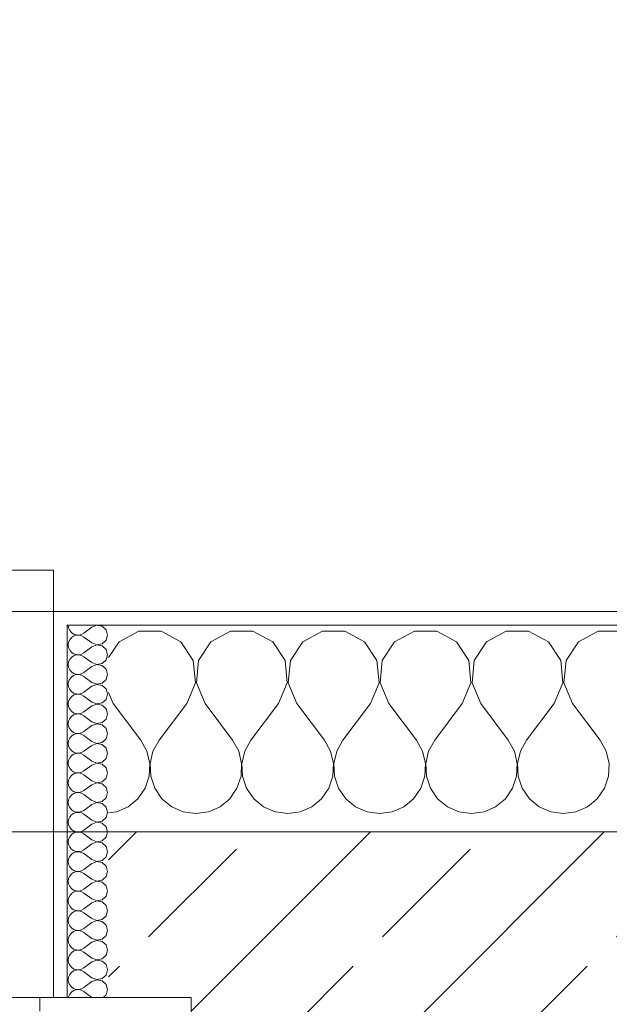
# Model space of a CAD drawing. Header units: metres. Extents: x -4 to 100, y -11 to 17.
# Tile 531 of 656: x 39.406 to 39.833, y 13.57 to 14.284. Entities that reach past the tile are written whole.
import ezdxf

# ---------------------------------------------------------------- set-up
doc = ezdxf.new("R2010")
doc.units = ezdxf.units.M
doc.header["$MEASUREMENT"] = 0
doc.linetypes.add('Strichlinie eng', pattern=[0.115, 0.075, -0.04])
for name, color, linetype in [('152 - Bemaßung_ Beschriftung.Ausbau', 7, 'Continuous'), ('603 - Struktur.Bodenplatte_ Decke Roh', 7, 'Continuous'), ('604 - Struktur.Wand Aussen', 7, 'Continuous')]:
    doc.layers.add(name, color=color, linetype=linetype)
doc.styles.add('ERSTELLTER_STIL_2', font='txt')
doc.dimstyles.new('ERSTELLTER_STIL__5', dxfattribs={"dimtxt": 0.1, "dimasz": 0.0532, "dimexe": 0.18, "dimexo": 0.0625, "dimgap": 0, "dimtad": 1, "dimtih": 1, "dimtoh": 1, "dimzin": 0, "dimdsep": 46, "dimtxsty": 'ERSTELLTER_STIL_2', "dimblk": 'ARROWHEAD_2', "dimblk1": 'ARROWHEAD_2', "dimblk2": 'ARROWHEAD_2', "dimcen": 0.09, "dimse1": 1, "dimse2": 1, "dimclrd": 7, "dimclre": 7, "dimclrt": 7, "dimazin": 0, "dimtfac": 1, "dimtdec": 4, "dimtmove": 0, "dimatfit": 3, "dimfxl": 1, "dimtolj": 1, "dimtzin": 0, "dimarcsym": 0})
pattern_1 = [(0, (0, 0), (0, 0.08660254), [0, -0.05]), (0, (0.025, 0.0433), (0, 0.08660254), [0, -0.05])]

# ---------------------------------------------------------------- blocks, each defined once
blk = doc.blocks.new('*X73')
at = {"layer": '604 - Struktur.Wand Aussen', "color": 7, "linetype": 'Continuous', "lineweight": 5}
for p, q in [((39.49188, 13.84066), (39.47757, 13.83299)), ((39.50812, 13.84066), (39.49188, 13.84066)), ((39.52243, 13.83299), (39.50812, 13.84066)), ((39.55855, 13.84066), (39.54424, 13.83299)), ((39.57479, 13.84066), (39.55855, 13.84066)), ((39.5891, 13.83299), (39.57479, 13.84066)), ((39.62521, 13.84066), (39.6109, 13.83299)), ((39.64145, 13.84066), (39.62521, 13.84066)), ((39.65576, 13.83299), (39.64145, 13.84066)), ((39.69188, 13.84066), (39.67757, 13.83299)), ((39.70812, 13.84066), (39.69188, 13.84066)), ((39.72243, 13.83299), (39.70812, 13.84066)), ((39.75855, 13.84066), (39.74424, 13.83299)), ((39.77479, 13.84066), (39.75855, 13.84066)), ((39.7891, 13.83299), (39.77479, 13.84066)), ((39.82521, 13.84066), (39.8109, 13.83299)), ((39.84145, 13.84066), (39.82521, 13.84066)), ((39.47757, 13.83299), (39.47, 13.8216)), ((39.53142, 13.81947), (39.52243, 13.83299)), ((39.54424, 13.83299), (39.53525, 13.81947)), ((39.59808, 13.81947), (39.5891, 13.83299)), ((39.6109, 13.83299), (39.60192, 13.81947)), ((39.66475, 13.81947), (39.65576, 13.83299)), ((39.67757, 13.83299), (39.66858, 13.81947)), ((39.73142, 13.81947), (39.72243, 13.83299)), ((39.74424, 13.83299), (39.73525, 13.81947)), ((39.79808, 13.81947), (39.7891, 13.83299)), ((39.8109, 13.83299), (39.80192, 13.81947)), ((39.53295, 13.8033), (39.53142, 13.81947)), ((39.53525, 13.81947), (39.53371, 13.8033)), ((39.59962, 13.8033), (39.59808, 13.81947)), ((39.60192, 13.81947), (39.60038, 13.8033)), ((39.66629, 13.8033), (39.66475, 13.81947)), ((39.66858, 13.81947), (39.66705, 13.8033)), ((39.73295, 13.8033), (39.73142, 13.81947)), ((39.73525, 13.81947), (39.73371, 13.8033)), ((39.79962, 13.8033), (39.79808, 13.81947)), ((39.80192, 13.81947), (39.80038, 13.8033)), ((39.52667, 13.78833), (39.53295, 13.8033)), ((39.53371, 13.8033), (39.54, 13.78833)), ((39.59333, 13.78833), (39.59962, 13.8033)), ((39.60038, 13.8033), (39.60667, 13.78833)), ((39.66, 13.78833), (39.66629, 13.8033)), ((39.66705, 13.8033), (39.67333, 13.78833)), ((39.72667, 13.78833), (39.73295, 13.8033)), ((39.73371, 13.8033), (39.74, 13.78833)), ((39.79333, 13.78833), (39.79962, 13.8033)), ((39.80038, 13.8033), (39.80667, 13.78833)), ((39.47, 13.79627), (39.47333, 13.78833)), ((39.47333, 13.78833), (39.49333, 13.76167)), ((39.52667, 13.78833), (39.50667, 13.76167)), ((39.54, 13.78833), (39.56, 13.76167)), ((39.59333, 13.78833), (39.57333, 13.76167)), ((39.60667, 13.78833), (39.62667, 13.76167)), ((39.66, 13.78833), (39.64, 13.76167)), ((39.67333, 13.78833), (39.69333, 13.76167)), ((39.72667, 13.78833), (39.70667, 13.76167)), ((39.74, 13.78833), (39.76, 13.76167)), ((39.79333, 13.78833), (39.77333, 13.76167)), ((39.80667, 13.78833), (39.82667, 13.76167)), ((39.49778, 13.75362), (39.49333, 13.76167)), ((39.50667, 13.76167), (39.50222, 13.75362)), ((39.56445, 13.75362), (39.56, 13.76167)), ((39.57333, 13.76167), (39.56888, 13.75362)), ((39.63112, 13.75362), (39.62667, 13.76167)), ((39.64, 13.76167), (39.63555, 13.75362)), ((39.69778, 13.75362), (39.69333, 13.76167)), ((39.70667, 13.76167), (39.70222, 13.75362)), ((39.76445, 13.75362), (39.76, 13.76167)), ((39.77333, 13.76167), (39.76888, 13.75362)), ((39.83112, 13.75362), (39.82667, 13.76167)), ((39.49987, 13.74466), (39.49778, 13.75362)), ((39.50222, 13.75362), (39.50013, 13.74466)), ((39.56653, 13.74466), (39.56445, 13.75362)), ((39.56888, 13.75362), (39.5668, 13.74466)), ((39.6332, 13.74466), (39.63112, 13.75362)), ((39.63555, 13.75362), (39.63347, 13.74466)), ((39.69987, 13.74466), (39.69778, 13.75362)), ((39.70222, 13.75362), (39.70013, 13.74466)), ((39.76653, 13.74466), (39.76445, 13.75362)), ((39.76888, 13.75362), (39.7668, 13.74466)), ((39.8332, 13.74466), (39.83112, 13.75362)), ((39.49942, 13.73547), (39.49987, 13.74466)), ((39.50013, 13.74466), (39.50058, 13.73547)), ((39.56609, 13.73547), (39.56653, 13.74466)), ((39.5668, 13.74466), (39.56725, 13.73547)), ((39.63275, 13.73547), (39.6332, 13.74466)), ((39.63347, 13.74466), (39.63391, 13.73547)), ((39.69942, 13.73547), (39.69987, 13.74466)), ((39.70013, 13.74466), (39.70058, 13.73547)), ((39.76609, 13.73547), (39.76653, 13.74466)), ((39.7668, 13.74466), (39.76725, 13.73547)), ((39.83275, 13.73547), (39.8332, 13.74466)), ((39.49648, 13.72676), (39.49942, 13.73547)), ((39.50058, 13.73547), (39.50352, 13.72676)), ((39.56315, 13.72676), (39.56609, 13.73547)), ((39.56725, 13.73547), (39.57019, 13.72676)), ((39.62981, 13.72676), (39.63275, 13.73547)), ((39.63391, 13.73547), (39.63685, 13.72676)), ((39.69648, 13.72676), (39.69942, 13.73547)), ((39.70058, 13.73547), (39.70352, 13.72676)), ((39.76315, 13.72676), (39.76609, 13.73547)), ((39.76725, 13.73547), (39.77019, 13.72676)), ((39.82981, 13.72676), (39.83275, 13.73547)), ((39.49127, 13.71918), (39.49648, 13.72676)), ((39.50352, 13.72676), (39.50873, 13.71918)), ((39.55794, 13.71918), (39.56315, 13.72676)), ((39.57019, 13.72676), (39.57539, 13.71918)), ((39.62461, 13.71918), (39.62981, 13.72676)), ((39.63685, 13.72676), (39.64206, 13.71918)), ((39.69127, 13.71918), (39.69648, 13.72676)), ((39.70352, 13.72676), (39.70873, 13.71918)), ((39.75794, 13.71918), (39.76315, 13.72676)), ((39.77019, 13.72676), (39.77539, 13.71918)), ((39.82461, 13.71918), (39.82981, 13.72676)), ((39.48419, 13.71331), (39.49127, 13.71918)), ((39.50873, 13.71918), (39.51581, 13.71331)), ((39.55086, 13.71331), (39.55794, 13.71918)), ((39.57539, 13.71918), (39.58248, 13.71331)), ((39.61752, 13.71331), (39.62461, 13.71918)), ((39.64206, 13.71918), (39.64914, 13.71331)), ((39.68419, 13.71331), (39.69127, 13.71918)), ((39.70873, 13.71918), (39.71581, 13.71331)), ((39.75086, 13.71331), (39.75794, 13.71918)), ((39.77539, 13.71918), (39.78248, 13.71331)), ((39.81752, 13.71331), (39.82461, 13.71918)), ((39.47, 13.7088), (39.47578, 13.7096)), ((39.47578, 13.7096), (39.48419, 13.71331)), ((39.51581, 13.71331), (39.52422, 13.7096)), ((39.52422, 13.7096), (39.53333, 13.70833)), ((39.53333, 13.70833), (39.54244, 13.7096)), ((39.54244, 13.7096), (39.55086, 13.71331)), ((39.58248, 13.71331), (39.59089, 13.7096)), ((39.59089, 13.7096), (39.6, 13.70833)), ((39.6, 13.70833), (39.60911, 13.7096)), ((39.60911, 13.7096), (39.61752, 13.71331)), ((39.64914, 13.71331), (39.65756, 13.7096)), ((39.65756, 13.7096), (39.66667, 13.70833)), ((39.66667, 13.70833), (39.67578, 13.7096)), ((39.67578, 13.7096), (39.68419, 13.71331)), ((39.71581, 13.71331), (39.72422, 13.7096)), ((39.72422, 13.7096), (39.73333, 13.70833)), ((39.73333, 13.70833), (39.74244, 13.7096)), ((39.74244, 13.7096), (39.75086, 13.71331)), ((39.78248, 13.71331), (39.79089, 13.7096)), ((39.79089, 13.7096), (39.8, 13.70833)), ((39.8, 13.70833), (39.80911, 13.7096)), ((39.80911, 13.7096), (39.81752, 13.71331))]:
    blk.add_line(p, q, dxfattribs=at)
blk = doc.blocks.new('*X98')
at = {"layer": '604 - Struktur.Wand Aussen', "color": 7, "linetype": 'Continuous', "lineweight": 5}
for p, q in [((39.44071, 13.845), (39.44099, 13.84305)), ((39.44099, 13.84305), (39.44178, 13.84124)), ((39.45786, 13.84357), (39.45214, 13.83929)), ((39.4615, 13.84497), (39.45786, 13.84357)), ((39.46534, 13.84425), (39.4615, 13.84497)), ((39.46822, 13.84161), (39.46534, 13.84425)), ((39.44178, 13.84124), (39.44304, 13.83973)), ((39.44304, 13.83599), (39.44178, 13.83447)), ((39.44304, 13.83973), (39.44466, 13.83861)), ((39.44466, 13.8371), (39.44304, 13.83599)), ((39.44466, 13.83861), (39.44653, 13.83798)), ((39.44653, 13.83773), (39.44466, 13.8371)), ((39.44653, 13.83798), (39.4485, 13.83789)), ((39.4485, 13.83783), (39.44653, 13.83773)), ((39.4485, 13.83789), (39.45042, 13.83833)), ((39.45042, 13.83738), (39.4485, 13.83783)), ((39.45042, 13.83833), (39.45214, 13.83929)), ((39.45214, 13.83643), (39.45042, 13.83738)), ((39.45786, 13.83214), (39.45214, 13.83643)), ((39.46929, 13.83786), (39.46822, 13.84161)), ((39.46822, 13.8341), (39.46929, 13.83786)), ((39.44099, 13.83267), (39.44071, 13.83071)), ((39.44071, 13.83071), (39.44099, 13.82876)), ((39.44178, 13.83447), (39.44099, 13.83267)), ((39.44099, 13.82876), (39.44178, 13.82696)), ((39.45786, 13.82929), (39.45214, 13.825)), ((39.45786, 13.83214), (39.4615, 13.83074)), ((39.4615, 13.83069), (39.45786, 13.82929)), ((39.4615, 13.83074), (39.46534, 13.83147)), ((39.46534, 13.82996), (39.4615, 13.83069)), ((39.46534, 13.83147), (39.46822, 13.8341)), ((39.46822, 13.82733), (39.46534, 13.82996)), ((39.44178, 13.82696), (39.44304, 13.82544)), ((39.44304, 13.8217), (39.44178, 13.82018)), ((39.44304, 13.82544), (39.44466, 13.82433)), ((39.44466, 13.82282), (39.44304, 13.8217)), ((39.44466, 13.82433), (39.44653, 13.8237)), ((39.44653, 13.82345), (39.44466, 13.82282)), ((39.44653, 13.8237), (39.4485, 13.8236)), ((39.4485, 13.82354), (39.44653, 13.82345)), ((39.4485, 13.8236), (39.45042, 13.82405)), ((39.45042, 13.8231), (39.4485, 13.82354)), ((39.45042, 13.82405), (39.45214, 13.825)), ((39.45214, 13.82214), (39.45042, 13.8231)), ((39.45786, 13.81786), (39.45214, 13.82214)), ((39.46929, 13.82357), (39.46822, 13.82733)), ((39.46822, 13.81982), (39.46929, 13.82357)), ((39.44099, 13.81838), (39.44071, 13.81643)), ((39.44071, 13.81643), (39.44099, 13.81448)), ((39.44178, 13.82018), (39.44099, 13.81838)), ((39.44099, 13.81448), (39.44178, 13.81267)), ((39.45786, 13.815), (39.45214, 13.81071)), ((39.45786, 13.81786), (39.4615, 13.81646)), ((39.4615, 13.8164), (39.45786, 13.815)), ((39.4615, 13.81646), (39.46534, 13.81718)), ((39.46534, 13.81567), (39.4615, 13.8164)), ((39.46534, 13.81718), (39.46822, 13.81982)), ((39.46822, 13.81304), (39.46534, 13.81567)), ((39.44178, 13.81267), (39.44304, 13.81116)), ((39.44304, 13.80742), (39.44178, 13.8059)), ((39.44304, 13.81116), (39.44466, 13.81004)), ((39.44466, 13.80853), (39.44304, 13.80742)), ((39.44466, 13.81004), (39.44653, 13.80941)), ((39.44653, 13.80916), (39.44466, 13.80853)), ((39.44653, 13.80941), (39.4485, 13.80931)), ((39.4485, 13.80926), (39.44653, 13.80916)), ((39.4485, 13.80931), (39.45042, 13.80976)), ((39.45042, 13.80881), (39.4485, 13.80926)), ((39.45042, 13.80976), (39.45214, 13.81071)), ((39.45214, 13.80786), (39.45042, 13.80881)), ((39.45786, 13.80357), (39.45214, 13.80786)), ((39.46929, 13.80929), (39.46822, 13.81304)), ((39.46822, 13.80553), (39.46929, 13.80929)), ((39.44099, 13.80409), (39.44071, 13.80214)), ((39.44071, 13.80214), (39.44099, 13.80019)), ((39.44178, 13.8059), (39.44099, 13.80409)), ((39.44099, 13.80019), (39.44178, 13.79839)), ((39.45786, 13.80071), (39.45214, 13.79643)), ((39.45786, 13.80357), (39.4615, 13.80217)), ((39.4615, 13.80211), (39.45786, 13.80071)), ((39.4615, 13.80217), (39.46534, 13.8029)), ((39.46534, 13.80139), (39.4615, 13.80211)), ((39.46534, 13.8029), (39.46822, 13.80553)), ((39.46822, 13.79876), (39.46534, 13.80139)), ((39.44178, 13.79839), (39.44304, 13.79687)), ((39.44304, 13.79313), (39.44178, 13.79161)), ((39.44304, 13.79687), (39.44466, 13.79575)), ((39.44466, 13.79425), (39.44304, 13.79313)), ((39.44466, 13.79575), (39.44653, 13.79512)), ((39.44653, 13.79488), (39.44466, 13.79425)), ((39.44653, 13.79512), (39.4485, 13.79503)), ((39.4485, 13.79497), (39.44653, 13.79488)), ((39.4485, 13.79503), (39.45042, 13.79547)), ((39.45042, 13.79453), (39.4485, 13.79497)), ((39.45042, 13.79547), (39.45214, 13.79643)), ((39.45214, 13.79357), (39.45042, 13.79453)), ((39.45786, 13.78929), (39.45214, 13.79357)), ((39.46929, 13.795), (39.46822, 13.79876)), ((39.46822, 13.79124), (39.46929, 13.795)), ((39.44099, 13.78981), (39.44071, 13.78786)), ((39.44071, 13.78786), (39.44099, 13.78591)), ((39.44178, 13.79161), (39.44099, 13.78981)), ((39.44099, 13.78591), (39.44178, 13.7841)), ((39.45786, 13.78643), (39.45214, 13.78214)), ((39.45786, 13.78929), (39.4615, 13.78789)), ((39.4615, 13.78783), (39.45786, 13.78643)), ((39.4615, 13.78789), (39.46534, 13.78861)), ((39.46534, 13.7871), (39.4615, 13.78783)), ((39.46534, 13.78861), (39.46822, 13.79124)), ((39.46822, 13.78447), (39.46534, 13.7871)), ((39.44178, 13.7841), (39.44304, 13.78258)), ((39.44304, 13.77884), (39.44178, 13.77733)), ((39.44304, 13.78258), (39.44466, 13.78147)), ((39.44466, 13.77996), (39.44304, 13.77884)), ((39.44466, 13.78147), (39.44653, 13.78084)), ((39.44653, 13.78059), (39.44466, 13.77996)), ((39.44653, 13.78084), (39.4485, 13.78074)), ((39.4485, 13.78069), (39.44653, 13.78059)), ((39.4485, 13.78074), (39.45042, 13.78119)), ((39.45042, 13.78024), (39.4485, 13.78069)), ((39.45042, 13.78119), (39.45214, 13.78214)), ((39.45214, 13.77929), (39.45042, 13.78024)), ((39.45786, 13.775), (39.45214, 13.77929)), ((39.46929, 13.78071), (39.46822, 13.78447)), ((39.46822, 13.77696), (39.46929, 13.78071)), ((39.44099, 13.77552), (39.44071, 13.77357)), ((39.44071, 13.77357), (39.44099, 13.77162)), ((39.44178, 13.77733), (39.44099, 13.77552)), ((39.44099, 13.77162), (39.44178, 13.76982)), ((39.45786, 13.77214), (39.45214, 13.76786)), ((39.45786, 13.775), (39.4615, 13.7736)), ((39.4615, 13.77354), (39.45786, 13.77214)), ((39.4615, 13.7736), (39.46534, 13.77433)), ((39.46534, 13.77282), (39.4615, 13.77354)), ((39.46534, 13.77433), (39.46822, 13.77696)), ((39.46822, 13.77018), (39.46534, 13.77282)), ((39.44178, 13.76982), (39.44304, 13.7683)), ((39.44304, 13.76456), (39.44178, 13.76304)), ((39.44304, 13.7683), (39.44466, 13.76718)), ((39.44466, 13.76567), (39.44304, 13.76456)), ((39.44466, 13.76718), (39.44653, 13.76655)), ((39.44653, 13.7663), (39.44466, 13.76567)), ((39.44653, 13.76655), (39.4485, 13.76646)), ((39.4485, 13.7664), (39.44653, 13.7663)), ((39.4485, 13.76646), (39.45042, 13.7669)), ((39.45042, 13.76595), (39.4485, 13.7664)), ((39.45042, 13.7669), (39.45214, 13.76786)), ((39.45214, 13.765), (39.45042, 13.76595)), ((39.45786, 13.76071), (39.45214, 13.765)), ((39.46929, 13.76643), (39.46822, 13.77018)), ((39.46822, 13.76267), (39.46929, 13.76643)), ((39.44099, 13.76124), (39.44071, 13.75929)), ((39.44071, 13.75929), (39.44099, 13.75733)), ((39.44178, 13.76304), (39.44099, 13.76124)), ((39.44099, 13.75733), (39.44178, 13.75553)), ((39.45786, 13.75786), (39.45214, 13.75357)), ((39.45786, 13.76071), (39.4615, 13.75931)), ((39.4615, 13.75926), (39.45786, 13.75786)), ((39.4615, 13.75931), (39.46534, 13.76004)), ((39.46534, 13.75853), (39.4615, 13.75926)), ((39.46534, 13.76004), (39.46822, 13.76267)), ((39.46822, 13.7559), (39.46534, 13.75853)), ((39.44178, 13.75553), (39.44304, 13.75401)), ((39.44304, 13.75027), (39.44178, 13.74876)), ((39.44304, 13.75401), (39.44466, 13.7529)), ((39.44466, 13.75139), (39.44304, 13.75027)), ((39.44466, 13.7529), (39.44653, 13.75227)), ((39.44653, 13.75202), (39.44466, 13.75139)), ((39.44653, 13.75227), (39.4485, 13.75217)), ((39.4485, 13.75211), (39.44653, 13.75202)), ((39.4485, 13.75217), (39.45042, 13.75262)), ((39.45042, 13.75167), (39.4485, 13.75211)), ((39.45042, 13.75262), (39.45214, 13.75357)), ((39.45214, 13.75071), (39.45042, 13.75167)), ((39.45786, 13.74643), (39.45214, 13.75071)), ((39.46929, 13.75214), (39.46822, 13.7559)), ((39.46822, 13.74839), (39.46929, 13.75214)), ((39.44099, 13.74695), (39.44071, 13.745)), ((39.44071, 13.745), (39.44099, 13.74305)), ((39.44178, 13.74876), (39.44099, 13.74695)), ((39.44099, 13.74305), (39.44178, 13.74124)), ((39.45786, 13.74357), (39.45214, 13.73929)), ((39.45786, 13.74643), (39.4615, 13.74503)), ((39.4615, 13.74497), (39.45786, 13.74357)), ((39.4615, 13.74503), (39.46534, 13.74575)), ((39.46534, 13.74425), (39.4615, 13.74497)), ((39.46534, 13.74575), (39.46822, 13.74839)), ((39.46822, 13.74161), (39.46534, 13.74425)), ((39.44178, 13.74124), (39.44304, 13.73973)), ((39.44304, 13.73599), (39.44178, 13.73447)), ((39.44304, 13.73973), (39.44466, 13.73861)), ((39.44466, 13.7371), (39.44304, 13.73599)), ((39.44466, 13.73861), (39.44653, 13.73798)), ((39.44653, 13.73773), (39.44466, 13.7371)), ((39.44653, 13.73798), (39.4485, 13.73789)), ((39.4485, 13.73783), (39.44653, 13.73773)), ((39.4485, 13.73789), (39.45042, 13.73833)), ((39.45042, 13.73738), (39.4485, 13.73783)), ((39.45042, 13.73833), (39.45214, 13.73929)), ((39.45214, 13.73643), (39.45042, 13.73738)), ((39.45786, 13.73214), (39.45214, 13.73643)), ((39.46929, 13.73786), (39.46822, 13.74161)), ((39.46822, 13.7341), (39.46929, 13.73786)), ((39.44099, 13.73267), (39.44071, 13.73071)), ((39.44071, 13.73071), (39.44099, 13.72876)), ((39.44178, 13.73447), (39.44099, 13.73267)), ((39.44099, 13.72876), (39.44178, 13.72696)), ((39.45786, 13.72929), (39.45214, 13.725)), ((39.45786, 13.73214), (39.4615, 13.73074)), ((39.4615, 13.73069), (39.45786, 13.72929)), ((39.4615, 13.73074), (39.46534, 13.73147)), ((39.46534, 13.72996), (39.4615, 13.73069)), ((39.46534, 13.73147), (39.46822, 13.7341)), ((39.46822, 13.72733), (39.46534, 13.72996)), ((39.44178, 13.72696), (39.44304, 13.72544)), ((39.44304, 13.7217), (39.44178, 13.72018)), ((39.44304, 13.72544), (39.44466, 13.72433)), ((39.44466, 13.72282), (39.44304, 13.7217)), ((39.44466, 13.72433), (39.44653, 13.7237)), ((39.44653, 13.72345), (39.44466, 13.72282)), ((39.44653, 13.7237), (39.4485, 13.7236)), ((39.4485, 13.72354), (39.44653, 13.72345)), ((39.4485, 13.7236), (39.45042, 13.72405)), ((39.45042, 13.7231), (39.4485, 13.72354)), ((39.45042, 13.72405), (39.45214, 13.725)), ((39.45214, 13.72214), (39.45042, 13.7231)), ((39.45786, 13.71786), (39.45214, 13.72214)), ((39.46929, 13.72357), (39.46822, 13.72733)), ((39.46822, 13.71982), (39.46929, 13.72357)), ((39.44099, 13.71838), (39.44071, 13.71643)), ((39.44071, 13.71643), (39.44099, 13.71448)), ((39.44178, 13.72018), (39.44099, 13.71838)), ((39.44099, 13.71448), (39.44178, 13.71267)), ((39.45786, 13.715), (39.45214, 13.71071)), ((39.45786, 13.71786), (39.4615, 13.71646)), ((39.4615, 13.7164), (39.45786, 13.715)), ((39.4615, 13.71646), (39.46534, 13.71718)), ((39.46534, 13.71567), (39.4615, 13.7164)), ((39.46534, 13.71718), (39.46822, 13.71982)), ((39.46822, 13.71304), (39.46534, 13.71567)), ((39.44178, 13.71267), (39.44304, 13.71116)), ((39.44304, 13.70742), (39.44178, 13.7059)), ((39.44304, 13.71116), (39.44466, 13.71004)), ((39.44466, 13.70853), (39.44304, 13.70742)), ((39.44466, 13.71004), (39.44653, 13.70941)), ((39.44653, 13.70916), (39.44466, 13.70853)), ((39.44653, 13.70941), (39.4485, 13.70931)), ((39.4485, 13.70926), (39.44653, 13.70916)), ((39.4485, 13.70931), (39.45042, 13.70976)), ((39.45042, 13.70881), (39.4485, 13.70926)), ((39.45042, 13.70976), (39.45214, 13.71071)), ((39.45214, 13.70786), (39.45042, 13.70881)), ((39.45786, 13.70357), (39.45214, 13.70786)), ((39.46929, 13.70929), (39.46822, 13.71304)), ((39.46822, 13.70553), (39.46929, 13.70929)), ((39.44099, 13.70409), (39.44071, 13.70214)), ((39.44071, 13.70214), (39.44099, 13.70019)), ((39.44178, 13.7059), (39.44099, 13.70409)), ((39.44099, 13.70019), (39.44178, 13.69839)), ((39.45786, 13.70071), (39.45214, 13.69643)), ((39.45786, 13.70357), (39.4615, 13.70217)), ((39.4615, 13.70211), (39.45786, 13.70071)), ((39.4615, 13.70217), (39.46534, 13.7029)), ((39.46534, 13.70139), (39.4615, 13.70211)), ((39.46534, 13.7029), (39.46822, 13.70553)), ((39.46822, 13.69876), (39.46534, 13.70139)), ((39.44178, 13.69839), (39.44304, 13.69687)), ((39.44304, 13.69313), (39.44178, 13.69161)), ((39.44304, 13.69687), (39.44466, 13.69575)), ((39.44466, 13.69425), (39.44304, 13.69313)), ((39.44466, 13.69575), (39.44653, 13.69512)), ((39.44653, 13.69488), (39.44466, 13.69425)), ((39.44653, 13.69512), (39.4485, 13.69503)), ((39.4485, 13.69497), (39.44653, 13.69488)), ((39.4485, 13.69503), (39.45042, 13.69547)), ((39.45042, 13.69453), (39.4485, 13.69497)), ((39.45042, 13.69547), (39.45214, 13.69643)), ((39.45214, 13.69357), (39.45042, 13.69453)), ((39.45786, 13.68929), (39.45214, 13.69357)), ((39.46929, 13.695), (39.46822, 13.69876)), ((39.46822, 13.69124), (39.46929, 13.695)), ((39.44099, 13.68981), (39.44071, 13.68786)), ((39.44071, 13.68786), (39.44099, 13.68591)), ((39.44178, 13.69161), (39.44099, 13.68981)), ((39.44099, 13.68591), (39.44178, 13.6841)), ((39.45786, 13.68643), (39.45214, 13.68214)), ((39.45786, 13.68929), (39.4615, 13.68789)), ((39.4615, 13.68783), (39.45786, 13.68643)), ((39.4615, 13.68789), (39.46534, 13.68861)), ((39.46534, 13.6871), (39.4615, 13.68783)), ((39.46534, 13.68861), (39.46822, 13.69124)), ((39.46822, 13.68447), (39.46534, 13.6871)), ((39.44178, 13.6841), (39.44304, 13.68258)), ((39.44304, 13.67884), (39.44178, 13.67733)), ((39.44304, 13.68258), (39.44466, 13.68147)), ((39.44466, 13.67996), (39.44304, 13.67884)), ((39.44466, 13.68147), (39.44653, 13.68084)), ((39.44653, 13.68059), (39.44466, 13.67996)), ((39.44653, 13.68084), (39.4485, 13.68074)), ((39.4485, 13.68069), (39.44653, 13.68059)), ((39.4485, 13.68074), (39.45042, 13.68119)), ((39.45042, 13.68024), (39.4485, 13.68069)), ((39.45042, 13.68119), (39.45214, 13.68214)), ((39.45214, 13.67929), (39.45042, 13.68024)), ((39.45786, 13.675), (39.45214, 13.67929)), ((39.46929, 13.68071), (39.46822, 13.68447)), ((39.46822, 13.67696), (39.46929, 13.68071)), ((39.44099, 13.67552), (39.44071, 13.67357)), ((39.44071, 13.67357), (39.44099, 13.67162)), ((39.44178, 13.67733), (39.44099, 13.67552)), ((39.44099, 13.67162), (39.44178, 13.66982)), ((39.45786, 13.67214), (39.45214, 13.66786)), ((39.45786, 13.675), (39.4615, 13.6736)), ((39.4615, 13.67354), (39.45786, 13.67214)), ((39.4615, 13.6736), (39.46534, 13.67433)), ((39.46534, 13.67282), (39.4615, 13.67354)), ((39.46534, 13.67433), (39.46822, 13.67696)), ((39.46822, 13.67018), (39.46534, 13.67282)), ((39.44178, 13.66982), (39.44304, 13.6683)), ((39.44304, 13.66456), (39.44178, 13.66304)), ((39.44304, 13.6683), (39.44466, 13.66718)), ((39.44466, 13.66567), (39.44304, 13.66456)), ((39.44466, 13.66718), (39.44653, 13.66655)), ((39.44653, 13.6663), (39.44466, 13.66567)), ((39.44653, 13.66655), (39.4485, 13.66646)), ((39.4485, 13.6664), (39.44653, 13.6663)), ((39.4485, 13.66646), (39.45042, 13.6669)), ((39.45042, 13.66595), (39.4485, 13.6664)), ((39.45042, 13.6669), (39.45214, 13.66786)), ((39.45214, 13.665), (39.45042, 13.66595)), ((39.45786, 13.66071), (39.45214, 13.665)), ((39.46929, 13.66643), (39.46822, 13.67018)), ((39.46822, 13.66267), (39.46929, 13.66643)), ((39.44099, 13.66124), (39.44071, 13.65929)), ((39.44071, 13.65929), (39.44099, 13.65733)), ((39.44178, 13.66304), (39.44099, 13.66124)), ((39.44099, 13.65733), (39.44178, 13.65553)), ((39.45786, 13.65786), (39.45214, 13.65357)), ((39.45786, 13.66071), (39.4615, 13.65931)), ((39.4615, 13.65926), (39.45786, 13.65786)), ((39.4615, 13.65931), (39.46534, 13.66004)), ((39.46534, 13.65853), (39.4615, 13.65926)), ((39.46534, 13.66004), (39.46822, 13.66267)), ((39.46822, 13.6559), (39.46534, 13.65853)), ((39.44178, 13.65553), (39.44304, 13.65401)), ((39.44304, 13.65027), (39.44178, 13.64876)), ((39.44304, 13.65401), (39.44466, 13.6529)), ((39.44466, 13.65139), (39.44304, 13.65027)), ((39.44466, 13.6529), (39.44653, 13.65227)), ((39.44653, 13.65202), (39.44466, 13.65139)), ((39.44653, 13.65227), (39.4485, 13.65217)), ((39.4485, 13.65211), (39.44653, 13.65202)), ((39.4485, 13.65217), (39.45042, 13.65262)), ((39.45042, 13.65167), (39.4485, 13.65211)), ((39.45042, 13.65262), (39.45214, 13.65357)), ((39.45214, 13.65071), (39.45042, 13.65167)), ((39.45786, 13.64643), (39.45214, 13.65071)), ((39.46929, 13.65214), (39.46822, 13.6559)), ((39.46822, 13.64839), (39.46929, 13.65214)), ((39.44099, 13.64695), (39.44071, 13.645)), ((39.44071, 13.645), (39.44099, 13.64305)), ((39.44178, 13.64876), (39.44099, 13.64695)), ((39.44099, 13.64305), (39.44178, 13.64124)), ((39.45786, 13.64357), (39.45214, 13.63929)), ((39.45786, 13.64643), (39.4615, 13.64503)), ((39.4615, 13.64497), (39.45786, 13.64357)), ((39.4615, 13.64503), (39.46534, 13.64575)), ((39.46534, 13.64425), (39.4615, 13.64497)), ((39.46534, 13.64575), (39.46822, 13.64839)), ((39.46822, 13.64161), (39.46534, 13.64425)), ((39.44178, 13.64124), (39.44304, 13.63973)), ((39.44304, 13.63599), (39.44178, 13.63447)), ((39.44304, 13.63973), (39.44466, 13.63861)), ((39.44466, 13.6371), (39.44304, 13.63599)), ((39.44466, 13.63861), (39.44653, 13.63798)), ((39.44653, 13.63773), (39.44466, 13.6371)), ((39.44653, 13.63798), (39.4485, 13.63789)), ((39.4485, 13.63783), (39.44653, 13.63773)), ((39.4485, 13.63789), (39.45042, 13.63833)), ((39.45042, 13.63738), (39.4485, 13.63783)), ((39.45042, 13.63833), (39.45214, 13.63929)), ((39.45214, 13.63643), (39.45042, 13.63738)), ((39.45786, 13.63214), (39.45214, 13.63643)), ((39.46929, 13.63786), (39.46822, 13.64161)), ((39.46822, 13.6341), (39.46929, 13.63786)), ((39.44099, 13.63267), (39.44071, 13.63071)), ((39.44071, 13.63071), (39.44099, 13.62876)), ((39.44178, 13.63447), (39.44099, 13.63267)), ((39.44099, 13.62876), (39.44178, 13.62696)), ((39.45786, 13.62929), (39.45214, 13.625)), ((39.45786, 13.63214), (39.4615, 13.63074)), ((39.4615, 13.63069), (39.45786, 13.62929)), ((39.4615, 13.63074), (39.46534, 13.63147)), ((39.46534, 13.62996), (39.4615, 13.63069)), ((39.46534, 13.63147), (39.46822, 13.6341)), ((39.46822, 13.62733), (39.46534, 13.62996)), ((39.44178, 13.62696), (39.44304, 13.62544)), ((39.44304, 13.6217), (39.44178, 13.62018)), ((39.44304, 13.62544), (39.44466, 13.62433)), ((39.44466, 13.62282), (39.44304, 13.6217)), ((39.44466, 13.62433), (39.44653, 13.6237)), ((39.44653, 13.62345), (39.44466, 13.62282)), ((39.44653, 13.6237), (39.4485, 13.6236)), ((39.4485, 13.62354), (39.44653, 13.62345)), ((39.4485, 13.6236), (39.45042, 13.62405)), ((39.45042, 13.6231), (39.4485, 13.62354)), ((39.45042, 13.62405), (39.45214, 13.625)), ((39.45214, 13.62214), (39.45042, 13.6231)), ((39.45786, 13.61786), (39.45214, 13.62214)), ((39.46929, 13.62357), (39.46822, 13.62733)), ((39.46822, 13.61982), (39.46929, 13.62357)), ((39.44099, 13.61838), (39.44071, 13.61643)), ((39.44071, 13.61643), (39.44099, 13.61448)), ((39.44178, 13.62018), (39.44099, 13.61838)), ((39.44099, 13.61448), (39.44178, 13.61267)), ((39.45786, 13.615), (39.45214, 13.61071)), ((39.45786, 13.61786), (39.4615, 13.61646)), ((39.4615, 13.6164), (39.45786, 13.615)), ((39.4615, 13.61646), (39.46534, 13.61718)), ((39.46534, 13.61567), (39.4615, 13.6164)), ((39.46534, 13.61718), (39.46822, 13.61982)), ((39.46822, 13.61304), (39.46534, 13.61567)), ((39.44178, 13.61267), (39.44304, 13.61116)), ((39.44304, 13.60742), (39.44178, 13.6059)), ((39.44304, 13.61116), (39.44466, 13.61004)), ((39.44466, 13.60853), (39.44304, 13.60742)), ((39.44466, 13.61004), (39.44653, 13.60941)), ((39.44653, 13.60916), (39.44466, 13.60853)), ((39.44653, 13.60941), (39.4485, 13.60931)), ((39.4485, 13.60926), (39.44653, 13.60916)), ((39.4485, 13.60931), (39.45042, 13.60976)), ((39.45042, 13.60881), (39.4485, 13.60926)), ((39.45042, 13.60976), (39.45214, 13.61071)), ((39.45214, 13.60786), (39.45042, 13.60881)), ((39.45786, 13.60357), (39.45214, 13.60786)), ((39.46929, 13.60929), (39.46822, 13.61304)), ((39.46822, 13.60553), (39.46929, 13.60929)), ((39.44099, 13.60409), (39.44071, 13.60214)), ((39.44071, 13.60214), (39.44099, 13.60019)), ((39.44178, 13.6059), (39.44099, 13.60409)), ((39.44099, 13.60019), (39.44178, 13.59839)), ((39.45786, 13.60071), (39.45214, 13.59643)), ((39.45786, 13.60357), (39.4615, 13.60217)), ((39.4615, 13.60211), (39.45786, 13.60071)), ((39.4615, 13.60217), (39.46534, 13.6029)), ((39.46534, 13.60139), (39.4615, 13.60211)), ((39.46534, 13.6029), (39.46822, 13.60553)), ((39.46822, 13.59876), (39.46534, 13.60139)), ((39.44178, 13.59839), (39.44304, 13.59687)), ((39.44304, 13.59313), (39.44178, 13.59161)), ((39.44304, 13.59687), (39.44466, 13.59575)), ((39.44466, 13.59425), (39.44304, 13.59313)), ((39.44466, 13.59575), (39.44653, 13.59512)), ((39.44653, 13.59488), (39.44466, 13.59425)), ((39.44653, 13.59512), (39.4485, 13.59503)), ((39.4485, 13.59497), (39.44653, 13.59488)), ((39.4485, 13.59503), (39.45042, 13.59547)), ((39.45042, 13.59453), (39.4485, 13.59497)), ((39.45042, 13.59547), (39.45214, 13.59643)), ((39.45214, 13.59357), (39.45042, 13.59453)), ((39.45786, 13.58929), (39.45214, 13.59357)), ((39.46929, 13.595), (39.46822, 13.59876)), ((39.46822, 13.59124), (39.46929, 13.595)), ((39.44099, 13.58981), (39.44071, 13.58786)), ((39.44071, 13.58786), (39.44099, 13.58591)), ((39.44178, 13.59161), (39.44099, 13.58981)), ((39.44099, 13.58591), (39.44178, 13.5841)), ((39.45786, 13.58643), (39.45214, 13.58214)), ((39.45786, 13.58929), (39.4615, 13.58789)), ((39.4615, 13.58783), (39.45786, 13.58643)), ((39.4615, 13.58789), (39.46534, 13.58861)), ((39.46534, 13.5871), (39.4615, 13.58783)), ((39.46534, 13.58861), (39.46822, 13.59124)), ((39.46822, 13.58447), (39.46534, 13.5871)), ((39.44178, 13.5841), (39.44304, 13.58258)), ((39.44304, 13.57884), (39.44178, 13.57733)), ((39.44304, 13.58258), (39.44466, 13.58147)), ((39.44466, 13.57996), (39.44304, 13.57884)), ((39.44466, 13.58147), (39.44653, 13.58084)), ((39.44653, 13.58059), (39.44466, 13.57996)), ((39.44653, 13.58084), (39.4485, 13.58074)), ((39.4485, 13.58069), (39.44653, 13.58059)), ((39.4485, 13.58074), (39.45042, 13.58119)), ((39.45042, 13.58024), (39.4485, 13.58069)), ((39.45042, 13.58119), (39.45214, 13.58214)), ((39.45214, 13.57929), (39.45042, 13.58024)), ((39.45786, 13.575), (39.45214, 13.57929)), ((39.46929, 13.58071), (39.46822, 13.58447)), ((39.46822, 13.57696), (39.46929, 13.58071)), ((39.44099, 13.57552), (39.44091, 13.575)), ((39.44178, 13.57733), (39.44099, 13.57552)), ((39.46608, 13.575), (39.46822, 13.57696))]:
    blk.add_line(p, q, dxfattribs=at)
blk = doc.blocks.new('*D303')
at = {"layer": '152 - Bemaßung_ Beschriftung.Ausbau', "color": 7, "linetype": 'Continuous', "lineweight": 5}
for p, q in [((37.13, 14.8025), (37.13, 14.9075)), ((37.15021, 14.89), (37.10979, 14.82)), ((39.55021, 14.89), (39.50979, 14.82)), ((35.94, 14.855), (37.13, 14.855)), ((37.13, 14.855), (39.53, 14.855))]:
    blk.add_line(p, q, dxfattribs=at)
at = {"layer": '152 - Bemaßung_ Beschriftung.Ausbau', "color": 7, "lineweight": 5, "char_height": 0.1, "attachment_point": 7, "style": 'ERSTELLTER_STIL_2'}
for s, insert in [('\\A1;{\\pql;\\fArial|b0|i0|c0|p38;2,40}', (38.19697, 14.875)), ('\\A1;{\\pql;\\fArial|b0|i0|c0|p38;2,01}', (38.19697, 14.735))]:
    blk.add_mtext(s, dxfattribs=dict(at, insert=insert))
blk = doc.blocks.new('ARROWHEAD_2')
at = {"color": 0, "linetype": 'Continuous', "lineweight": 0}
for p, q in [((-0.378, -0.655), (0.378, 0.655)), ((0, 0), (-1, 0))]:
    blk.add_line(p, q, dxfattribs=at)
blk = doc.blocks.new('*D304')
at = {"layer": '152 - Bemaßung_ Beschriftung.Ausbau', "color": 7, "linetype": 'Continuous', "lineweight": 5}
for p, q in [((39.53, 14.8025), (39.53, 14.9075)), ((39.55021, 14.89), (39.50979, 14.82)), ((40.74021, 14.89), (40.69979, 14.82)), ((37.13, 14.855), (39.53, 14.855)), ((39.53, 14.855), (40.72, 14.855))]:
    blk.add_line(p, q, dxfattribs=at)
at = {"layer": '152 - Bemaßung_ Beschriftung.Ausbau', "color": 7, "lineweight": 5, "insert": (39.99197, 14.875), "char_height": 0.1, "attachment_point": 7, "style": 'ERSTELLTER_STIL_2'}
blk.add_mtext('\\A1;{\\pql;\\fArial|b0|i0|c0|p38;1,19}', dxfattribs=at)
blk = doc.blocks.new('*D305')
at = {"layer": '152 - Bemaßung_ Beschriftung.Ausbau', "color": 7, "linetype": 'Continuous', "lineweight": 5}
for p, q in [((40.72, 14.8025), (40.72, 14.9075)), ((40.74021, 14.89), (40.69979, 14.82)), ((43.14021, 14.89), (43.09979, 14.82)), ((39.53, 14.855), (40.72, 14.855)), ((40.72, 14.855), (43.12, 14.855))]:
    blk.add_line(p, q, dxfattribs=at)
at = {"layer": '152 - Bemaßung_ Beschriftung.Ausbau', "color": 7, "lineweight": 5, "char_height": 0.1, "attachment_point": 7, "style": 'ERSTELLTER_STIL_2'}
for s, insert in [('\\A1;{\\pql;\\fArial|b0|i0|c0|p38;2,40}', (41.78697, 14.875)), ('\\A1;{\\pql;\\fArial|b0|i0|c0|p38;2,01}', (41.78697, 14.735))]:
    blk.add_mtext(s, dxfattribs=dict(at, insert=insert))
blk = doc.blocks.new('*D338')
at = {"layer": '152 - Bemaßung_ Beschriftung.Ausbau', "color": 7, "linetype": 'Continuous', "lineweight": 5}
for p, q in [((36.58999, 15.3025), (36.58999, 15.4075)), ((36.6102, 15.39), (36.56978, 15.32)), ((40.0702, 15.39), (40.02978, 15.32)), ((36.46999, 15.355), (36.58999, 15.355)), ((36.58999, 15.355), (40.04999, 15.355))]:
    blk.add_line(p, q, dxfattribs=at)
at = {"layer": '152 - Bemaßung_ Beschriftung.Ausbau', "color": 7, "lineweight": 5, "char_height": 0.1, "attachment_point": 7, "style": 'ERSTELLTER_STIL_2'}
for s, insert in [('\\A1;{\\pql;\\fArial|b0|i0|c0|p38;3,46}', (38.11107, 15.375)), ('\\A1;{\\pql;\\fArial|b0|i0|c0|p38;16}', (39.87799, 15.375))]:
    blk.add_mtext(s, dxfattribs=dict(at, insert=insert))
blk = doc.blocks.new('*D339')
at = {"layer": '152 - Bemaßung_ Beschriftung.Ausbau', "color": 7, "linetype": 'Continuous', "lineweight": 5}
for p, q in [((40.04999, 15.3025), (40.04999, 15.4075)), ((40.0702, 15.39), (40.02978, 15.32)), ((40.2302, 15.39), (40.18978, 15.32)), ((36.58999, 15.355), (40.04999, 15.355)), ((40.04999, 15.355), (40.20999, 15.355))]:
    blk.add_line(p, q, dxfattribs=at)
blk = doc.blocks.new('*D375')
at = {"layer": '152 - Bemaßung_ Beschriftung.Ausbau', "color": 7, "linetype": 'Continuous', "lineweight": 5}
for p, q in [((36.67999, 15.8025), (36.67999, 15.9075)), ((36.7002, 15.89), (36.65978, 15.82)), ((40.0002, 15.89), (39.95978, 15.82)), ((36.37999, 15.855), (36.67999, 15.855)), ((36.67999, 15.855), (39.97999, 15.855))]:
    blk.add_line(p, q, dxfattribs=at)
at = {"layer": '152 - Bemaßung_ Beschriftung.Ausbau', "color": 7, "lineweight": 5, "insert": (38.19696, 15.875), "char_height": 0.1, "attachment_point": 7, "style": 'ERSTELLTER_STIL_2'}
blk.add_mtext('\\A1;{\\pql;\\fArial|b0|i0|c0|p38;3,30}', dxfattribs=at)
blk = doc.blocks.new('*D376')
at = {"layer": '152 - Bemaßung_ Beschriftung.Ausbau', "color": 7, "linetype": 'Continuous', "lineweight": 5}
for p, q in [((39.97999, 15.8025), (39.97999, 15.9075)), ((40.0002, 15.89), (39.95978, 15.82)), ((40.3002, 15.89), (40.25978, 15.82)), ((36.67999, 15.855), (39.97999, 15.855)), ((39.97999, 15.855), (40.27999, 15.855))]:
    blk.add_line(p, q, dxfattribs=at)
at = {"layer": '152 - Bemaßung_ Beschriftung.Ausbau', "color": 7, "lineweight": 5, "insert": (40.0541, 15.875), "char_height": 0.1, "attachment_point": 7, "style": 'ERSTELLTER_STIL_2'}
blk.add_mtext('\\A1;{\\pql;\\fArial|b0|i0|c0|p38;30}', dxfattribs=at)

msp = doc.modelspace()

# ---------------------------------------------------------------- hatches: boundary and pattern name
at = {"layer": '604 - Struktur.Wand Aussen', "linetype": 'Continuous', "lineweight": 0, "true_color": 0x000000}
h = msp.add_hatch(dxfattribs=at)
h.set_pattern_fill('Verputz_0001', color=18, style=0, pattern_type=2)
h.set_pattern_definition(pattern_1)
h.paths.add_polyline_path([(39.44, 13.855), (39.43, 13.855), (39.43, 13.575), (39.44, 13.575)])
h = msp.add_hatch(dxfattribs=at)
h.set_pattern_fill('Verputz_0001', color=18, style=0, pattern_type=2)
h.set_pattern_definition(pattern_1)
h.paths.add_polyline_path([(39.44, 13.855), (39.44, 13.845), (40.81, 13.845), (40.81, 13.855)])
h = msp.add_hatch(dxfattribs=at)
h.set_pattern_fill('Beton__Stahlbeton_0001', color=18, style=0, pattern_type=2)
h.set_pattern_definition([(45, (0, 0), (-0.0848528, 0.0848528), []), (45, (-0.04243, 0.04243), (-0.0848528, 0.0848528), [0.09, -0.03])])
h.paths.add_polyline_path([(39.47, 13.695), (39.47, 13.575), (39.53, 13.575), (39.53, 13.505), (39.53, 13.455), (40.72, 13.455), (40.72, 13.505), (40.72, 13.575), (40.78, 13.575), (40.78, 13.695)])

# ---------------------------------------------------------------- linework, layer by layer
at = {"layer": '603 - Struktur.Bodenplatte_ Decke Roh', "color": 7, "linetype": 'Continuous', "lineweight": 18, "flags": 128}
msp.add_lwpolyline([(62.27503, 0.005), (62.27503, 13.695), (50.77999, 13.695), (50.77999, 13.455), (50.77999, 12.99998), (50.84003, 12.99998), (50.84003, 8.58498), (49.03003, 8.58498), (49.03003, 8.72498), (47.41003, 8.72498), (47.41003, 12.99998), (47.47999, 12.99998), (47.47999, 13.455), (47.47999, 13.695), (14.77999, 13.695)], dxfattribs=at)
at = {"layer": '604 - Struktur.Wand Aussen', "color": 7, "linetype": 'Continuous', "lineweight": 9}
for p, q in [((39.43, 13.885), (37.23, 13.885)), ((39.43, 13.855), (39.43, 13.885))]:
    msp.add_line(p, q, dxfattribs=at)
at = {"layer": '604 - Struktur.Wand Aussen', "color": 7, "linetype": 'Strichlinie eng', "lineweight": 9}
msp.add_line((39.43, 13.855), (37.23, 13.855), dxfattribs=at)
at = {"layer": '604 - Struktur.Wand Aussen', "color": 7, "linetype": 'Continuous', "lineweight": 5}
for p, q in [((39.43, 13.855), (39.43, 13.845)), ((39.44, 13.855), (39.43, 13.855)), ((39.43, 13.855), (39.43, 13.845)), ((39.43, 13.845), (39.43, 13.705)), ((39.43, 13.845), (39.43, 13.705)), ((39.47, 13.845), (39.44, 13.845)), ((39.44, 13.575), (39.44, 13.845)), ((39.44, 13.845), (39.44, 13.575)), ((40.78, 13.845), (39.47, 13.845)), ((39.43, 13.705), (39.43, 13.695)), ((39.43, 13.705), (39.43, 13.695)), ((39.43, 13.695), (39.43, 13.575)), ((39.43, 13.695), (39.43, 13.575)), ((39.44, 13.575), (39.43, 13.575)), ((39.44, 13.575), (39.43, 13.575)), ((39.44, 13.575), (39.43, 13.575)), ((39.47, 13.575), (39.44, 13.575)), ((39.47, 13.575), (39.44, 13.575)), ((39.47, 13.575), (39.44, 13.575))]:
    msp.add_line(p, q, dxfattribs=at)
at = {"layer": '604 - Struktur.Wand Aussen', "color": 7, "linetype": 'Continuous', "lineweight": 13}
for p, q in [((40.78, 13.695), (39.47, 13.695)), ((38.87, 13.575), (39.42, 13.575)), ((39.42, 13.565), (39.42, 13.575)), ((39.42, 13.575), (39.53, 13.575)), ((39.53, 13.575), (39.47, 13.575)), ((39.53, 13.575), (39.47, 13.575)), ((39.53, 13.575), (39.47, 13.575)), ((39.53, 13.575), (39.53, 13.505)), ((39.53, 13.575), (39.53, 13.505)), ((39.53, 13.575), (39.53, 13.505))]:
    msp.add_line(p, q, dxfattribs=at)
at = {"layer": '604 - Struktur.Wand Aussen', "color": 7, "linetype": 'Continuous', "lineweight": 5, "flags": 128}
msp.add_lwpolyline([(40.81, 13.855), (39.44, 13.855)], dxfattribs=at)

# ---------------------------------------------------------------- block references
at = {"layer": '604 - Struktur.Wand Aussen', "color": 7, "lineweight": 18}
for name in ['*X98', '*X73']:
    msp.add_blockref(name, (0, 0), dxfattribs=at)

# ---------------------------------------------------------------- dimensions: what is measured, and where the dimension line sits
at = {"layer": '152 - Bemaßung_ Beschriftung.Ausbau', "color": 7, "linetype": 'Continuous', "lineweight": 5}
for base, p1, p2, picture, middle in [((39.97999, 15.855), (36.67999, 12.99998), (39.97999, 12.99998), '*D375', (38.32684, 15.925)), ((40.27999, 15.855), (39.97999, 12.99998), (40.27999, 12.99998), '*D376', (40.13034, 15.925)), ((40.04999, 15.355), (36.58999, 10.61749), (40.04999, 10.72857), '*D338', (38.24096, 15.425)), ((40.20999, 15.355), (40.04999, 10.72857), (40.20999, 10.72857), '*D339', (39.95422, 15.425)), ((39.53, 14.855), (37.13, 13.575), (39.53, 13.575), '*D303', (38.32685, 14.925)), ((40.72, 14.855), (39.53, 13.575), (40.72, 13.575), '*D304', (40.12185, 14.925)), ((43.12, 14.855), (40.72, 13.575), (43.12, 13.575), '*D305', (41.91685, 14.925))]:
    dim = msp.add_linear_dim(base=base, p1=p1, p2=p2, angle=0, dimstyle='ERSTELLTER_STIL__5', dxfattribs=at)
    dim.commit()
    dim.dimension.update_dxf_attribs({"geometry": picture, "text_midpoint": middle, "dimtype": 160})

doc.saveas('drawing.dxf')
